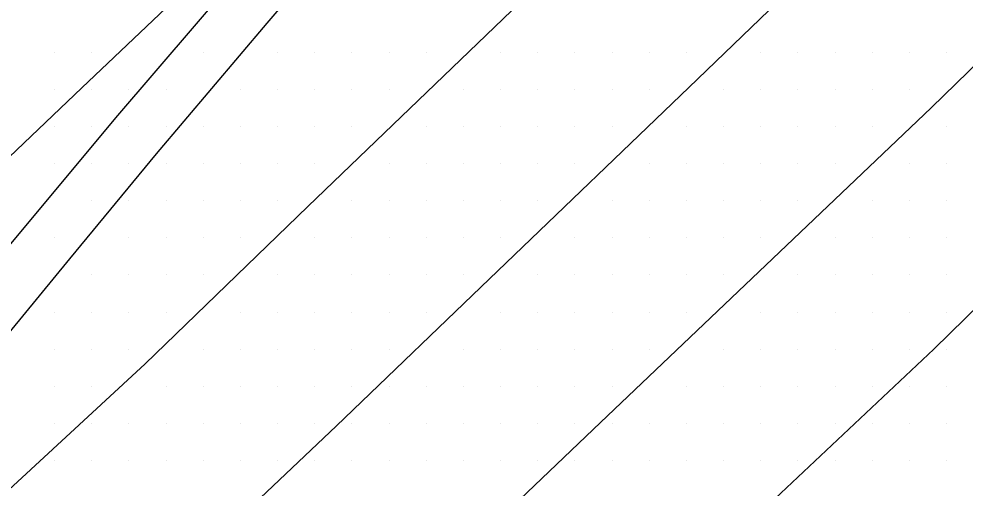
# Model space of a CAD drawing. Extents: x 1762120 to 1766775, y 709485 to 712965.
# Drawn here: x 1765928.8 to 1765992.5, y 709734.4 to 709766 of the extents above; entities that cross this region are included whole.
import ezdxf

# ---------------------------------------------------------------- set-up
doc = ezdxf.new("R2010")
doc.units = 0
doc.layers.add('Exist DTM Scan Elevation Point', color=7, linetype='Continuous')
doc.layers.add('Exist Roads EOT', color=7, linetype='Continuous')

msp = doc.modelspace()

# ---------------------------------------------------------------- linework, layer by layer
at = {"layer": 'Exist DTM Scan Elevation Point'}
for p, q in [((1765931.25, 709763.75), (1765931.25, 709763.75)), ((1765933.75, 709763.75), (1765933.75, 709763.75)), ((1765941.25, 709763.75), (1765941.25, 709763.75)), ((1765946.25, 709763.75), (1765946.25, 709763.75)), ((1765948.75, 709763.75), (1765948.75, 709763.75)), ((1765951.25, 709763.75), (1765951.25, 709763.75)), ((1765953.75, 709763.75), (1765953.75, 709763.75)), ((1765956.25, 709763.75), (1765956.25, 709763.75)), ((1765961.25, 709763.75), (1765961.25, 709763.75)), ((1765963.75, 709763.75), (1765963.75, 709763.75)), ((1765966.25, 709763.75), (1765966.25, 709763.75)), ((1765968.75, 709763.75), (1765968.75, 709763.75)), ((1765971.25, 709763.75), (1765971.25, 709763.75)), ((1765973.75, 709763.75), (1765973.75, 709763.75)), ((1765978.75, 709763.75), (1765978.75, 709763.75)), ((1765981.25, 709763.75), (1765981.25, 709763.75)), ((1765983.75, 709763.75), (1765983.75, 709763.75)), ((1765986.25, 709763.75), (1765986.25, 709763.75)), ((1765988.75, 709763.75), (1765988.75, 709763.75)), ((1765991.25, 709763.75), (1765991.25, 709763.75)), ((1765931.25, 709761.25), (1765931.25, 709761.25)), ((1765933.75, 709761.25), (1765933.75, 709761.25)), ((1765936.25, 709761.25), (1765936.25, 709761.25)), ((1765938.75, 709761.25), (1765938.75, 709761.25)), ((1765943.75, 709761.25), (1765943.75, 709761.25)), ((1765946.25, 709761.25), (1765946.25, 709761.25)), ((1765948.75, 709761.25), (1765948.75, 709761.25)), ((1765951.25, 709761.25), (1765951.25, 709761.25)), ((1765953.75, 709761.25), (1765953.75, 709761.25)), ((1765958.75, 709761.25), (1765958.75, 709761.25)), ((1765961.25, 709761.25), (1765961.25, 709761.25)), ((1765963.75, 709761.25), (1765963.75, 709761.25)), ((1765966.25, 709761.25), (1765966.25, 709761.25)), ((1765968.75, 709761.25), (1765968.75, 709761.25)), ((1765971.25, 709761.25), (1765971.25, 709761.25)), ((1765976.25, 709761.25), (1765976.25, 709761.25)), ((1765978.75, 709761.25), (1765978.75, 709761.25)), ((1765981.25, 709761.25), (1765981.25, 709761.25)), ((1765983.75, 709761.25), (1765983.75, 709761.25)), ((1765986.25, 709761.25), (1765986.25, 709761.25)), ((1765988.75, 709761.25), (1765988.75, 709761.25)), ((1765931.25, 709758.75), (1765931.25, 709758.75)), ((1765933.75, 709758.75), (1765933.75, 709758.75)), ((1765936.25, 709758.75), (1765936.25, 709758.75)), ((1765938.75, 709758.75), (1765938.75, 709758.75)), ((1765941.25, 709758.75), (1765941.25, 709758.75)), ((1765943.75, 709758.75), (1765943.75, 709758.75)), ((1765946.25, 709758.75), (1765946.25, 709758.75)), ((1765948.75, 709758.75), (1765948.75, 709758.75)), ((1765951.25, 709758.75), (1765951.25, 709758.75)), ((1765956.25, 709758.75), (1765956.25, 709758.75)), ((1765958.75, 709758.75), (1765958.75, 709758.75)), ((1765961.25, 709758.75), (1765961.25, 709758.75)), ((1765963.75, 709758.75), (1765963.75, 709758.75)), ((1765966.25, 709758.75), (1765966.25, 709758.75)), ((1765968.75, 709758.75), (1765968.75, 709758.75)), ((1765973.75, 709758.75), (1765973.75, 709758.75)), ((1765976.25, 709758.75), (1765976.25, 709758.75)), ((1765978.75, 709758.75), (1765978.75, 709758.75)), ((1765981.25, 709758.75), (1765981.25, 709758.75)), ((1765983.75, 709758.75), (1765983.75, 709758.75)), ((1765986.25, 709758.75), (1765986.25, 709758.75)), ((1765991.25, 709758.75), (1765991.25, 709758.75)), ((1765931.25, 709756.25), (1765931.25, 709756.25)), ((1765933.75, 709756.25), (1765933.75, 709756.25)), ((1765936.25, 709756.25), (1765936.25, 709756.25)), ((1765938.75, 709756.25), (1765938.75, 709756.25)), ((1765941.25, 709756.25), (1765941.25, 709756.25)), ((1765943.75, 709756.25), (1765943.75, 709756.25)), ((1765946.25, 709756.25), (1765946.25, 709756.25)), ((1765948.75, 709756.25), (1765948.75, 709756.25)), ((1765953.75, 709756.25), (1765953.75, 709756.25)), ((1765956.25, 709756.25), (1765956.25, 709756.25)), ((1765958.75, 709756.25), (1765958.75, 709756.25)), ((1765961.25, 709756.25), (1765961.25, 709756.25)), ((1765963.75, 709756.25), (1765963.75, 709756.25)), ((1765966.25, 709756.25), (1765966.25, 709756.25)), ((1765971.25, 709756.25), (1765971.25, 709756.25)), ((1765973.75, 709756.25), (1765973.75, 709756.25)), ((1765976.25, 709756.25), (1765976.25, 709756.25)), ((1765978.75, 709756.25), (1765978.75, 709756.25)), ((1765981.25, 709756.25), (1765981.25, 709756.25)), ((1765983.75, 709756.25), (1765983.75, 709756.25)), ((1765988.75, 709756.25), (1765988.75, 709756.25)), ((1765991.25, 709756.25), (1765991.25, 709756.25)), ((1765933.75, 709753.75), (1765933.75, 709753.75)), ((1765936.25, 709753.75), (1765936.25, 709753.75)), ((1765938.75, 709753.75), (1765938.75, 709753.75)), ((1765941.25, 709753.75), (1765941.25, 709753.75)), ((1765943.75, 709753.75), (1765943.75, 709753.75)), ((1765946.25, 709753.75), (1765946.25, 709753.75)), ((1765951.25, 709753.75), (1765951.25, 709753.75)), ((1765953.75, 709753.75), (1765953.75, 709753.75)), ((1765956.25, 709753.75), (1765956.25, 709753.75)), ((1765958.75, 709753.75), (1765958.75, 709753.75)), ((1765961.25, 709753.75), (1765961.25, 709753.75)), ((1765963.75, 709753.75), (1765963.75, 709753.75)), ((1765968.75, 709753.75), (1765968.75, 709753.75)), ((1765971.25, 709753.75), (1765971.25, 709753.75)), ((1765973.75, 709753.75), (1765973.75, 709753.75)), ((1765976.25, 709753.75), (1765976.25, 709753.75)), ((1765978.75, 709753.75), (1765978.75, 709753.75)), ((1765981.25, 709753.75), (1765981.25, 709753.75)), ((1765986.25, 709753.75), (1765986.25, 709753.75)), ((1765988.75, 709753.75), (1765988.75, 709753.75)), ((1765991.25, 709753.75), (1765991.25, 709753.75)), ((1765931.25, 709751.25), (1765931.25, 709751.25)), ((1765936.25, 709751.25), (1765936.25, 709751.25)), ((1765938.75, 709751.25), (1765938.75, 709751.25)), ((1765941.25, 709751.25), (1765941.25, 709751.25)), ((1765943.75, 709751.25), (1765943.75, 709751.25)), ((1765948.75, 709751.25), (1765948.75, 709751.25)), ((1765951.25, 709751.25), (1765951.25, 709751.25)), ((1765953.75, 709751.25), (1765953.75, 709751.25)), ((1765956.25, 709751.25), (1765956.25, 709751.25)), ((1765958.75, 709751.25), (1765958.75, 709751.25)), ((1765961.25, 709751.25), (1765961.25, 709751.25)), ((1765966.25, 709751.25), (1765966.25, 709751.25)), ((1765968.75, 709751.25), (1765968.75, 709751.25)), ((1765971.25, 709751.25), (1765971.25, 709751.25)), ((1765973.75, 709751.25), (1765973.75, 709751.25)), ((1765976.25, 709751.25), (1765976.25, 709751.25)), ((1765978.75, 709751.25), (1765978.75, 709751.25)), ((1765983.75, 709751.25), (1765983.75, 709751.25)), ((1765986.25, 709751.25), (1765986.25, 709751.25)), ((1765988.75, 709751.25), (1765988.75, 709751.25)), ((1765991.25, 709751.25), (1765991.25, 709751.25)), ((1765933.75, 709748.75), (1765933.75, 709748.75)), ((1765936.25, 709748.75), (1765936.25, 709748.75)), ((1765938.75, 709748.75), (1765938.75, 709748.75)), ((1765941.25, 709748.75), (1765941.25, 709748.75)), ((1765946.25, 709748.75), (1765946.25, 709748.75)), ((1765948.75, 709748.75), (1765948.75, 709748.75)), ((1765951.25, 709748.75), (1765951.25, 709748.75)), ((1765953.75, 709748.75), (1765953.75, 709748.75)), ((1765956.25, 709748.75), (1765956.25, 709748.75)), ((1765958.75, 709748.75), (1765958.75, 709748.75)), ((1765963.75, 709748.75), (1765963.75, 709748.75)), ((1765966.25, 709748.75), (1765966.25, 709748.75)), ((1765968.75, 709748.75), (1765968.75, 709748.75)), ((1765971.25, 709748.75), (1765971.25, 709748.75)), ((1765973.75, 709748.75), (1765973.75, 709748.75)), ((1765976.25, 709748.75), (1765976.25, 709748.75)), ((1765981.25, 709748.75), (1765981.25, 709748.75)), ((1765983.75, 709748.75), (1765983.75, 709748.75)), ((1765986.25, 709748.75), (1765986.25, 709748.75)), ((1765988.75, 709748.75), (1765988.75, 709748.75)), ((1765991.25, 709748.75), (1765991.25, 709748.75)), ((1765931.25, 709746.25), (1765931.25, 709746.25)), ((1765933.75, 709746.25), (1765933.75, 709746.25)), ((1765936.25, 709746.25), (1765936.25, 709746.25)), ((1765938.75, 709746.25), (1765938.75, 709746.25)), ((1765943.75, 709746.25), (1765943.75, 709746.25)), ((1765946.25, 709746.25), (1765946.25, 709746.25)), ((1765948.75, 709746.25), (1765948.75, 709746.25)), ((1765951.25, 709746.25), (1765951.25, 709746.25)), ((1765953.75, 709746.25), (1765953.75, 709746.25)), ((1765956.25, 709746.25), (1765956.25, 709746.25)), ((1765961.25, 709746.25), (1765961.25, 709746.25)), ((1765963.75, 709746.25), (1765963.75, 709746.25)), ((1765966.25, 709746.25), (1765966.25, 709746.25)), ((1765968.75, 709746.25), (1765968.75, 709746.25)), ((1765971.25, 709746.25), (1765971.25, 709746.25)), ((1765973.75, 709746.25), (1765973.75, 709746.25)), ((1765978.75, 709746.25), (1765978.75, 709746.25)), ((1765981.25, 709746.25), (1765981.25, 709746.25)), ((1765983.75, 709746.25), (1765983.75, 709746.25)), ((1765986.25, 709746.25), (1765986.25, 709746.25)), ((1765988.75, 709746.25), (1765988.75, 709746.25)), ((1765991.25, 709746.25), (1765991.25, 709746.25)), ((1765931.25, 709743.75), (1765931.25, 709743.75)), ((1765933.75, 709743.75), (1765933.75, 709743.75)), ((1765936.25, 709743.75), (1765936.25, 709743.75)), ((1765941.25, 709743.75), (1765941.25, 709743.75)), ((1765943.75, 709743.75), (1765943.75, 709743.75)), ((1765946.25, 709743.75), (1765946.25, 709743.75)), ((1765948.75, 709743.75), (1765948.75, 709743.75)), ((1765951.25, 709743.75), (1765951.25, 709743.75)), ((1765953.75, 709743.75), (1765953.75, 709743.75)), ((1765958.75, 709743.75), (1765958.75, 709743.75)), ((1765961.25, 709743.75), (1765961.25, 709743.75)), ((1765963.75, 709743.75), (1765963.75, 709743.75)), ((1765966.25, 709743.75), (1765966.25, 709743.75)), ((1765968.75, 709743.75), (1765968.75, 709743.75)), ((1765971.25, 709743.75), (1765971.25, 709743.75)), ((1765976.25, 709743.75), (1765976.25, 709743.75)), ((1765978.75, 709743.75), (1765978.75, 709743.75)), ((1765981.25, 709743.75), (1765981.25, 709743.75)), ((1765983.75, 709743.75), (1765983.75, 709743.75)), ((1765986.25, 709743.75), (1765986.25, 709743.75)), ((1765988.75, 709743.75), (1765988.75, 709743.75)), ((1765991.25, 709743.75), (1765991.25, 709743.75)), ((1765931.25, 709741.25), (1765931.25, 709741.25)), ((1765933.75, 709741.25), (1765933.75, 709741.25)), ((1765938.75, 709741.25), (1765938.75, 709741.25)), ((1765941.25, 709741.25), (1765941.25, 709741.25)), ((1765943.75, 709741.25), (1765943.75, 709741.25)), ((1765946.25, 709741.25), (1765946.25, 709741.25)), ((1765948.75, 709741.25), (1765948.75, 709741.25)), ((1765951.25, 709741.25), (1765951.25, 709741.25)), ((1765953.75, 709741.25), (1765953.75, 709741.25)), ((1765956.25, 709741.25), (1765956.25, 709741.25)), ((1765958.75, 709741.25), (1765958.75, 709741.25)), ((1765961.25, 709741.25), (1765961.25, 709741.25)), ((1765963.75, 709741.25), (1765963.75, 709741.25)), ((1765966.25, 709741.25), (1765966.25, 709741.25)), ((1765968.75, 709741.25), (1765968.75, 709741.25)), ((1765973.75, 709741.25), (1765973.75, 709741.25)), ((1765976.25, 709741.25), (1765976.25, 709741.25)), ((1765978.75, 709741.25), (1765978.75, 709741.25)), ((1765981.25, 709741.25), (1765981.25, 709741.25)), ((1765983.75, 709741.25), (1765983.75, 709741.25)), ((1765986.25, 709741.25), (1765986.25, 709741.25)), ((1765988.75, 709741.25), (1765988.75, 709741.25)), ((1765991.25, 709741.25), (1765991.25, 709741.25)), ((1765931.25, 709738.75), (1765931.25, 709738.75)), ((1765933.75, 709738.75), (1765933.75, 709738.75)), ((1765936.25, 709738.75), (1765936.25, 709738.75)), ((1765938.75, 709738.75), (1765938.75, 709738.75)), ((1765941.25, 709738.75), (1765941.25, 709738.75)), ((1765943.75, 709738.75), (1765943.75, 709738.75)), ((1765946.25, 709738.75), (1765946.25, 709738.75)), ((1765948.75, 709738.75), (1765948.75, 709738.75)), ((1765951.25, 709738.75), (1765951.25, 709738.75)), ((1765953.75, 709738.75), (1765953.75, 709738.75)), ((1765956.25, 709738.75), (1765956.25, 709738.75)), ((1765958.75, 709738.75), (1765958.75, 709738.75)), ((1765961.25, 709738.75), (1765961.25, 709738.75)), ((1765963.75, 709738.75), (1765963.75, 709738.75)), ((1765966.25, 709738.75), (1765966.25, 709738.75)), ((1765968.75, 709738.75), (1765968.75, 709738.75)), ((1765971.25, 709738.75), (1765971.25, 709738.75)), ((1765973.75, 709738.75), (1765973.75, 709738.75)), ((1765976.25, 709738.75), (1765976.25, 709738.75)), ((1765978.75, 709738.75), (1765978.75, 709738.75)), ((1765981.25, 709738.75), (1765981.25, 709738.75)), ((1765983.75, 709738.75), (1765983.75, 709738.75)), ((1765986.25, 709738.75), (1765986.25, 709738.75)), ((1765988.75, 709738.75), (1765988.75, 709738.75)), ((1765991.25, 709738.75), (1765991.25, 709738.75)), ((1765931.25, 709736.25), (1765931.25, 709736.25)), ((1765933.75, 709736.25), (1765933.75, 709736.25)), ((1765936.25, 709736.25), (1765936.25, 709736.25)), ((1765938.75, 709736.25), (1765938.75, 709736.25)), ((1765941.25, 709736.25), (1765941.25, 709736.25)), ((1765943.75, 709736.25), (1765943.75, 709736.25)), ((1765946.25, 709736.25), (1765946.25, 709736.25)), ((1765948.75, 709736.25), (1765948.75, 709736.25)), ((1765951.25, 709736.25), (1765951.25, 709736.25)), ((1765953.75, 709736.25), (1765953.75, 709736.25)), ((1765956.25, 709736.25), (1765956.25, 709736.25)), ((1765958.75, 709736.25), (1765958.75, 709736.25)), ((1765961.25, 709736.25), (1765961.25, 709736.25)), ((1765963.75, 709736.25), (1765963.75, 709736.25)), ((1765966.25, 709736.25), (1765966.25, 709736.25)), ((1765968.75, 709736.25), (1765968.75, 709736.25)), ((1765971.25, 709736.25), (1765971.25, 709736.25)), ((1765973.75, 709736.25), (1765973.75, 709736.25)), ((1765976.25, 709736.25), (1765976.25, 709736.25)), ((1765978.75, 709736.25), (1765978.75, 709736.25)), ((1765981.25, 709736.25), (1765981.25, 709736.25)), ((1765983.75, 709736.25), (1765983.75, 709736.25)), ((1765986.25, 709736.25), (1765986.25, 709736.25)), ((1765988.75, 709736.25), (1765988.75, 709736.25)), ((1765991.25, 709736.25), (1765991.25, 709736.25))]:
    msp.add_line(p, q, dxfattribs=at)
at = {"layer": 'Exist Roads EOT'}
for points in [[(1766108.539, 709938.502), (1766102.816, 709932.322), (1766088.83, 709917.364), (1766071.724, 709899.122), (1766056.291, 709882.974), (1766040.856, 709866.943), (1766023.78, 709849.525), (1766009.915, 709835.567), (1765991.335, 709817.208), (1765977.58, 709803.744), (1765961.905, 709788.506), (1765952.319, 709778.751), (1765946.073, 709771.856), (1765935.352, 709759.32), (1765924.923, 709746.817), (1765917.168, 709737.481), (1765909.184, 709727.883), (1765899.754, 709716.806), (1765894.934, 709710.951), (1765888.013, 709703.395), (1765882.143, 709697.693), (1765876.604, 709692.522), (1765866.088, 709682.994), (1765856.992, 709674.8)], [(1766123.845, 709931.126), (1766118.9, 709925.786), (1766097.425, 709902.932), (1766079.942, 709884.338), (1766064.939, 709868.494), (1766056.017, 709859.299), (1766037.523, 709840.529), (1766030.339, 709833.269), (1766002.69, 709805.766), (1765973.432, 709777.556), (1765948.291, 709753.359), (1765937.339, 709742.763), (1765926.674, 709732.905), (1765915.903, 709722.828), (1765904.398, 709712.176), (1765893.906, 709702.178)], [(1765850.559, 709648.395), (1765862.184, 709658.073), (1765873.34, 709667.574), (1765884.587, 709677.443), (1765895.462, 709687.127), (1765906.48, 709697.308), (1765917.914, 709707.999), (1765928.787, 709718.278), (1765939.568, 709728.478), (1765950.182, 709738.573), (1765961.071, 709749.027), (1765973.922, 709761.359), (1765996.085, 709782.766), (1766011.434, 709797.62), (1766042.417, 709828.065), (1766058.613, 709844.721), (1766084.122, 709871.294), (1766104.793, 709893.308), (1766122.442, 709912.09), (1766134.448, 709925.027)], [(1766157.199, 709913.902), (1766138.665, 709894.184), (1766120.455, 709874.887), (1766100.917, 709854.368), (1766092.994, 709846.011), (1766085.31, 709838.046), (1766075.524, 709827.9), (1766065.003, 709817.158), (1766054.474, 709806.441), (1766043.843, 709795.887), (1766033.296, 709785.587), (1766022.594, 709775.092), (1766012.089, 709764.874), (1766001.005, 709754.15), (1765990.394, 709743.749), (1765979.714, 709733.69), (1765969.133, 709723.563), (1765957.922, 709712.948), (1765946.597, 709702.303), (1765935.86, 709692.292), (1765924.386, 709681.654), (1765914.147, 709672.103), (1765903.116, 709661.946), (1765891.963, 709651.48)], [(1765850.171, 709632.674), (1765873.163, 709651.388), (1765880.442, 709657.705), (1765903.52, 709678.268), (1765910.138, 709684.336), (1765932.278, 709705.045), (1765938.93, 709711.311), (1765961.57, 709732.672), (1765967.981, 709738.812), (1765990.209, 709759.99), (1765996.872, 709766.488), (1766019.159, 709788.089), (1766024.948, 709793.862), (1766046.869, 709815.774), (1766053.375, 709822.403), (1766074.206, 709843.881), (1766080.821, 709850.689), (1766101.744, 709872.48), (1766108.051, 709879.121), (1766129.359, 709901.644), (1766135.682, 709908.304)], [(1765843.961, 709678.586), (1765848.452, 709682.564), (1765860.205, 709693.051), (1765869.757, 709701.672), (1765880.692, 709711.673), (1765892.933, 709723.222), (1765899.702, 709729.606), (1765911.981, 709741.194), (1765922.801, 709751.551), (1765933.074, 709761.35), (1765947.886, 709775.411)], [(1765855.873, 709668.626), (1765865.566, 709677.108), (1765874.51, 709685.058), (1765884.39, 709694.231), (1765888.587, 709698.416), (1765891.828, 709701.763), (1765894.417, 709704.636), (1765899.461, 709710.325), (1765904.841, 709716.613), (1765910.279, 709723.027), (1765917.018, 709731.187), (1765924.083, 709739.858), (1765932.275, 709749.83), (1765938.096, 709756.906), (1765945.556, 709765.699), (1765952.612, 709773.953)]]:
    msp.add_lwpolyline(points, dxfattribs=at)

doc.saveas('drawing.dxf')
